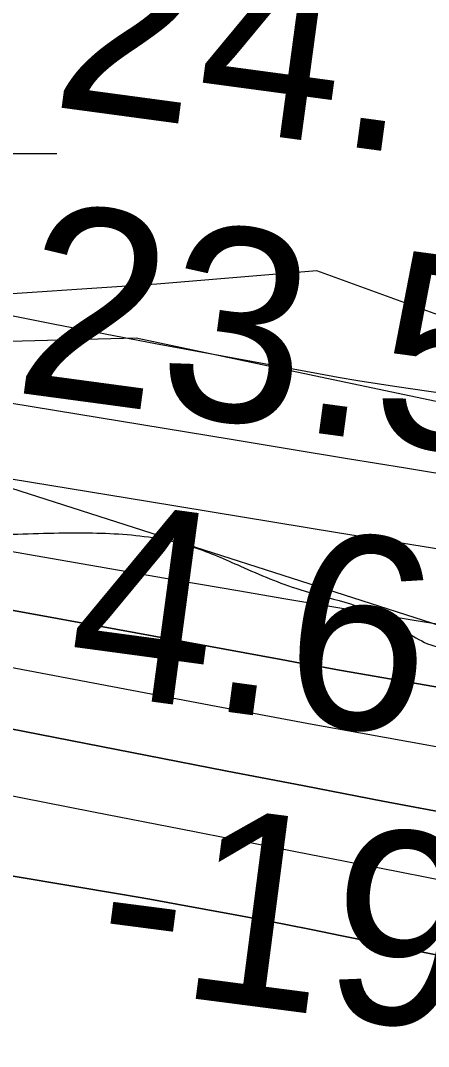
# Model space of a CAD drawing. Extents: x 3445503 to 3483459, y 540493 to 566012.
# Drawn here: x 3470338.1 to 3470479.7, y 552158.1 to 552514 of the extents above; entities that cross this region are included whole.
import ezdxf

# ---------------------------------------------------------------- set-up
doc = ezdxf.new("R2010")
doc.units = 0
for name, color, linetype in [('V-RIVR-EDGE', 7, 'Continuous'), ('V-RIVR-RANG', 7, 'Continuous'), ('V-RRAP-RVMT', 7, 'Continuous'), ('V-SITE-VEGE', 7, 'Continuous'), ('V-TOPO-DPTH', 7, 'Continuous'), ('V-TOPO-MINR', 7, 'Continuous'), ('V-TOPO-WATR', 7, 'Continuous'), ('V-WETL-SWMP', 7, 'Continuous')]:
    doc.layers.add(name, color=color, linetype=linetype)

msp = doc.modelspace()

# ---------------------------------------------------------------- linework, layer by layer
at = {"layer": 'V-RIVR-EDGE'}
msp.add_spline([(3466309.3848466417, 552621.9579710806), (3466349.703870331, 552619.4248512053), (3466382.7286882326, 552619.3431903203), (3466411.927860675, 552618.5757255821), (3466431.7444705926, 552619.221988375), (3466456.4313341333, 552621.2467355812), (3466478.3423179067, 552625.364137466), (3466500.245565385, 552626.3528723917), (3466524.236310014, 552628.0317091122), (3466536.750118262, 552627.6531342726), (3466565.613695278, 552631.7533443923), (3466586.12556452, 552632.3978880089), (3466600.729448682, 552633.7523039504), (3466616.0268729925, 552634.4097413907), (3466639.3163411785, 552633.656889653), (3466653.5691573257, 552633.621646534), (3466663.6572942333, 552636.3777557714), (3466670.958376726, 552636.70733408), (3466676.5238896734, 552638.0840993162), (3466689.3818892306, 552636.3141462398), (3466713.3709146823, 552637.2977236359), (3466728.6700581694, 552638.6504204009), (3466733.538592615, 552639.3336454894), (3466741.1864451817, 552639.3147345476), (3466744.6653205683, 552640.3490276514), (3466765.8784662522, 552643.425259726), (3466811.078918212, 552646.7898098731), (3466822.205646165, 552647.8051920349), (3466836.469636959, 552652.2891345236), (3466848.283028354, 552649.8265008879), (3466872.264317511, 552647.6814113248), (3466895.5486281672, 552644.842781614), (3466925.7906895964, 552644.0727381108), (3466966.4607813, 552642.9292772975), (3466982.79421789, 552640.8030986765), (3467002.59535522, 552635.1920275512), (3467043.595884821, 552627.0951139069), (3467061.669188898, 552625.6598966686), (3467070.7101388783, 552626.68043636), (3467078.7116382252, 552629.0940734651), (3467090.2031876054, 552637.061189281), (3467099.252733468, 552641.558025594), (3467116.301199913, 552647.425610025), (3467156.6554667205, 552659.1453062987), (3467180.3045988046, 552663.258410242), (3467190.046825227, 552666.710638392), (3467215.09593143, 552674.6442302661), (3467224.4982644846, 552681.2259849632), (3467241.911552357, 552694.0453030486), (3467256.190156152, 552704.4389497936), (3467275.6875028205, 552716.5578510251), (3467305.630931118, 552735.6035578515), (3467327.5634045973, 552748.4117012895), (3467352.2898091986, 552766.4274129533), (3467374.5759294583, 552781.6681044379), (3467388.8450777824, 552788.2378248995), (3467399.6405082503, 552795.8590302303), (3467402.78378821, 552801.7609981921), (3467413.9139545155, 552804.1668990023), (3467419.4846249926, 552807.6294422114), (3467425.4132401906, 552815.2626817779), (3467432.374429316, 552818.7217866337), (3467446.2950883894, 552824.9447370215), (3467466.1340476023, 552834.6293710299), (3467483.877773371, 552840.495236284), (3467499.17605727, 552841.5003033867), (3467510.654712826, 552844.2529742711), (3467520.049309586, 552847.7060620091), (3467524.5753718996, 552850.4759246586), (3467538.4917330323, 552854.9607267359), (3467570.8333258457, 552859.7476002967), (3467609.0837633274, 552864.1722311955), (3467645.5969120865, 552868.9487896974), (3467670.2803372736, 552869.5830182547), (3467689.7518962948, 552871.2730296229), (3467696.009230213, 552871.257557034), (3467706.087052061, 552869.8421103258), (3467716.5150823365, 552869.4686930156), (3467730.4194092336, 552869.0866798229), (3467744.6799616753, 552872.1801036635), (3467757.201506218, 552874.9301957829), (3467768.325655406, 552874.9026889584), (3467789.870098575, 552871.3730978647), (3467862.1813662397, 552872.9324518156), (3467905.6281973, 552870.0439659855), (3467943.4854469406, 552856.0450843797), (3467982.0233429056, 552836.1347793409), (3468014.6377812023, 552810.677012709), (3468040.65671139, 552789.0595045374), (3468070.1493594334, 552766.3905114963), (3468095.144311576, 552752.4234346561), (3468129.525264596, 552738.433148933), (3468159.7466959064, 552729.3199935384), (3468202.1480592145, 552725.3911974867), (3468241.4284918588, 552724.5988046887), (3468263.6742114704, 552723.5009020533), (3468284.519956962, 552718.5825114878), (3468310.5466234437, 552700.0936702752), (3468339.350029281, 552679.8598040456), (3468348.374647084, 552674.2753801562), (3468371.3078897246, 552670.0470913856), (3468394.9518642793, 552672.074417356), (3468423.1107265, 552672.3524203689), (3468450.5691718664, 552670.5463645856), (3468476.2946264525, 552670.8303847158), (3468493.331918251, 552672.17878354), (3468516.288369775, 552677.3364956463), (3468541.3426335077, 552687.3558654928), (3468560.1404229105, 552697.7383375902), (3468569.530721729, 552699.453277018), (3468577.1777147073, 552699.086736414), (3468586.549102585, 552693.1538232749), (3468603.1932065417, 552676.0787095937), (3468627.1512868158, 552664.5476191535), (3468668.5080419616, 552659.9261425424), (3468712.655289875, 552659.1217155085), (3468729.6977392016, 552662.5558923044), (3468746.743626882, 552667.3805877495), (3468759.9561328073, 552668.390812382), (3468773.149727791, 552661.7531844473), (3468796.0468677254, 552642.9244498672), (3468815.139851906, 552632.1006529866), (3468834.5778869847, 552620.2331075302), (3468847.085678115, 552617.4211250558), (3468885.6579576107, 552611.4160065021), (3468924.924636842, 552605.0615391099), (3468947.8638966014, 552603.2666579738), (3468956.9074253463, 552605.3300866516), (3468965.9595499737, 552610.869811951), (3468970.840118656, 552616.4198523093), (3468974.664044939, 552616.4103968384), (3468976.7334907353, 552609.8002757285), (3468983.642244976, 552592.0539711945), (3468990.5742081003, 552583.6936675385), (3469002.715458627, 552573.2346920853), (3469014.5168157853, 552565.9052431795), (3469022.157791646, 552563.1052949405), (3469029.1086657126, 552562.3928438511), (3469038.490368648, 552560.6314866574), (3469047.8634757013, 552555.3938328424), (3469053.7680224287, 552553.2934418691), (3469073.9245257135, 552550.8101781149), (3469091.299991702, 552548.3337910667), (3469106.580224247, 552542.0386352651), (3469126.7289912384, 552536.4267045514), (3469142.713078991, 552533.6061261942), (3469153.1385305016, 552532.1898198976), (3469162.515075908, 552528.3426847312), (3469171.8761487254, 552518.2382156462), (3469185.7598455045, 552509.5130905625), (3469208.691368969, 552504.5895424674), (3469232.6709389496, 552501.7491935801), (3469258.052202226, 552503.4245919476), (3469277.1821487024, 552507.5488705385), (3469302.5720078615, 552512.7005655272), (3469341.873930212, 552520.598914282), (3469368.302380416, 552524.0098821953), (3469396.1067362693, 552521.5077074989), (3469447.8657340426, 552506.0839237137), (3469526.008483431, 552475.9943654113), (3469583.6754662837, 552459.8607093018), (3469651.0795180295, 552445.0935033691), (3469684.7815439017, 552437.7099004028), (3469730.656625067, 552432.7296194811), (3469767.1482841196, 552428.8154364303), (3469829.708729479, 552423.4462656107), (3469847.787191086, 552424.0968263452), (3469856.8255623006, 552424.0744770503), (3469867.597783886, 552422.3096815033), (3469876.2790699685, 552418.4642655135), (3469887.7370954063, 552412.8738245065), (3469925.5952046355, 552399.2225725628), (3469955.1256745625, 552391.8492846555), (3469977.3593599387, 552385.8845667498), (3470001.330334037, 552379.5679212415), (3470024.271312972, 552378.4682994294), (3470048.2654959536, 552381.5376547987), (3470074.0072827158, 552388.4266385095), (3470084.094560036, 552390.8351180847), (3470093.829909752, 552391.5063089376), (3470109.1161594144, 552387.6445607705), (3470138.280948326, 552372.9719095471), (3470163.617513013, 552356.5705654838), (3470192.4441277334, 552345.7227001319), (3470225.456051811, 552340.4265943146), (3470241.7920671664, 552339.3433046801), (3470271.6882181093, 552339.2693800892), (3470310.9617740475, 552335.6959499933), (3470330.081405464, 552335.6486726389), (3470358.588756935, 552336.2734457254), (3470382.571765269, 552334.8236154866), (3470398.206504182, 552331.3086373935), (3470414.528766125, 552324.6632731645), (3470435.0191456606, 552316.6170752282), (3470465.5847682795, 552306.1125415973), (3470481.553383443, 552297.0346293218), (3470485.3755905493, 552296.3299145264), (3470491.6320648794, 552295.9668122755), (3470495.7976037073, 552293.5230895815), (3470499.962282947, 552290.7317372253), (3470505.8651104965, 552287.9360869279), (3470526.710855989, 552283.017696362), (3470533.314959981, 552282.6537345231), (3470539.224664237, 552282.6391215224), (3470542.35161202, 552281.9361259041), (3470544.0837432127, 552279.4984203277), (3470547.2055334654, 552276.7096467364), (3470551.369353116, 552273.5706647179), (3470557.6223890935, 552271.8170438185), (3470564.5698248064, 552269.7140740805), (3470576.390092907, 552270.0324777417), (3470585.774374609, 552269.3140095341), (3470591.329572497, 552266.5192188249), (3470613.5581003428, 552258.468722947), (3470637.518759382, 552247.9805214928), (3470666.686127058, 552234.3507592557), (3470680.9234706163, 552228.0581822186), (3470696.5547711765, 552223.1526854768), (3470705.2403551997, 552221.0454177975), (3470710.454800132, 552221.0325239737), (3470716.373959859, 552224.8418372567), (3470726.806288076, 552226.2065682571), (3470744.8873284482, 552227.9000179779), (3470772.007599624, 552229.918748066), (3470784.1763569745, 552230.5839218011), (3470792.1709796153, 552230.2165216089), (3470802.939762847, 552227.0612074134), (3470818.5822380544, 552226.6748962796), (3470830.0617531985, 552229.7751968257), (3470835.9809129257, 552233.5845101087), (3470842.5867360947, 552233.9158075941), (3470861.0085294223, 552232.8273604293), (3470874.207281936, 552228.2755104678), (3470890.1810546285, 552221.2833761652), (3470909.2989668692, 552220.5408394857), (3470935.3711915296, 552220.4763703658), (3470949.6326035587, 552223.9174238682), (3470960.7627698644, 552226.3233246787), (3470973.2774377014, 552226.2923795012), (3470997.600339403, 552221.7130227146), (3471022.2691515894, 552216.4375470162), (3471070.562167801, 552205.1939150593), (3471088.982241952, 552203.410208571), (3471111.9249400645, 552203.0058460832), (3471121.6577110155, 552202.63414795), (3471127.9124661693, 552201.5757863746), (3471132.7706855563, 552198.0874555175), (3471136.5825776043, 552193.2111847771), (3471141.449392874, 552193.1991505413), (3471145.627825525, 552195.9698727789), (3471151.191619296, 552196.651378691), (3471156.7536938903, 552196.6376252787), (3471178.2955582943, 552192.0651451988), (3471192.538918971, 552188.2059757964), (3471223.459047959, 552180.4816198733), (3471265.8406407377, 552168.5573415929), (3471314.8263375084, 552156.2691014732), (3471351.300804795, 552145.4023251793), (3471386.043140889, 552136.9732544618), (3471401.337986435, 552136.5878029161), (3471419.4112905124, 552135.1525856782), (3471433.656370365, 552131.9886755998), (3471456.2385449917, 552126.3707277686), (3471476.7409587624, 552123.1913451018), (3471490.6366897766, 552119.3330352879), (3471513.9029490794, 552109.1941826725), (3471547.945727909, 552099.0286828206), (3471579.5628353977, 552091.9978670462), (3471609.4417945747, 552084.9713492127), (3471637.2366949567, 552078.6452482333), (3471668.4958577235, 552067.4437361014), (3471684.820698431, 552061.841260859), (3471699.7636163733, 552059.718520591), (3471716.436946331, 552054.4628154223), (3471743.1820810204, 552045.3582559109), (3471759.4974662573, 552035.931854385), (3471773.3906185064, 552031.0306555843), (3471788.6674126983, 552023.3449811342), (3471808.459094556, 552013.9099837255), (3471820.614098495, 552009.0130828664), (3471825.8216667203, 552006.2191517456), (3471833.447169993, 551997.1618695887), (3471837.259921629, 551992.6332285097), (3471849.414065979, 551987.3886979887), (3471863.313235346, 551984.9209068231), (3471900.5121879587, 551985.8718198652), (3471925.883995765, 551983.723291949), (3471961.6760975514, 551978.0726797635), (3472004.068005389, 551970.3199574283), (3472058.2621299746, 551955.5854158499), (3472104.461631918, 551941.2182744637), (3472151.699724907, 551925.1104060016), (3472165.5920175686, 551919.8615775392), (3472170.7952878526, 551915.3294981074), (3472181.9056836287, 551909.7399166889), (3472191.9809267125, 551907.2815809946), (3472199.9643747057, 551902.3949951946), (3472208.994150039, 551898.8963492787), (3472220.108843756, 551895.0449161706), (3472235.3925146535, 551890.1402790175), (3472240.606959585, 551890.1273851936), (3472245.472915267, 551889.7677212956), (3472259.3703654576, 551886.604670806), (3472269.448187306, 551885.1892240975), (3472280.212672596, 551880.2957615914), (3472294.809680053, 551878.8691402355), (3472314.2752219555, 551878.1257439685), (3472330.2687651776, 551879.1290918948), (3472344.178249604, 551880.8328566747), (3472354.254352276, 551878.7221506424), (3472360.163196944, 551878.3599079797), (3472367.812768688, 551879.0362563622), (3472378.246816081, 551881.096246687), (3472386.2422983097, 551881.076476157), (3472400.490816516, 551879.3030847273), (3472427.2557217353, 551878.1940074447), (3472454.38115044, 551882.2985155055), (3472479.7598349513, 551882.9310248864), (3472504.4381026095, 551881.4794754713), (3472524.948252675, 551881.4287597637), (3472536.418312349, 551880.7051340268), (3472544.4069178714, 551877.9043261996), (3472549.2677160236, 551875.4588843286), (3472555.1774202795, 551875.4442713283), (3472570.123776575, 551874.7120497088), (3472580.207615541, 551875.7300106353), (3472593.4184022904, 551876.0449759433), (3472610.103766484, 551875.6560860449), (3472633.7443026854, 551876.2928933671), (3472647.2949828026, 551873.4783321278), (3472654.2398397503, 551870.3324734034), (3472660.149544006, 551870.3178604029), (3472666.4103162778, 551871.6929064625), (3472682.051931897, 551870.9589656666), (3472693.8790767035, 551874.0584066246), (3472707.1027572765, 551879.5878168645), (3472717.8801363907, 551879.9087992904), (3472730.733838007, 551876.4006979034), (3472741.8571276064, 551876.0255614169), (3472753.678255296, 551876.6915947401), (3472772.8142188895, 551883.249280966), (3472794.0325221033, 551888.4112910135), (3472814.549548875, 551891.1416126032), (3472833.325848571, 551892.8333431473), (3472843.4114067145, 551894.5465633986), (3472860.4572943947, 551899.3712588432), (3472888.2831399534, 551905.5598257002), (3472914.0189095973, 551910.0154017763), (3472934.187447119, 551912.3989532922), (3472958.177332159, 551913.7301603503), (3472986.3353347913, 551913.660533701), (3473020.7489521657, 551912.8801751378), (3473048.558465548, 551912.4637784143), (3473074.9877753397, 551916.2223759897), (3473094.816419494, 551921.7354540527), (3473113.957540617, 551930.3789182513), (3473134.14498908, 551940.4103223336), (3473153.2938464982, 551952.1824534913), (3473173.494188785, 551967.4283025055), (3473183.9394108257, 551974.0074784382), (3473198.201682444, 551977.7961616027), (3473219.4002151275, 551974.9626894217), (3473232.247899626, 551969.0211803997), (3473250.2988544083, 551958.5475919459), (3473256.5475924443, 551955.055822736), (3473269.4025833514, 551952.0691659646)], degree=3, dxfattribs=at)
at = {"layer": 'V-RRAP-RVMT'}
msp.add_lwpolyline([(3470927.1250000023, 552230.3350000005), (3470810.6420000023, 552231.1480000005), (3470810.6900000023, 552230.2000000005), (3470672.6450000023, 552244.9560000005), (3470671.0200000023, 552235.2470000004), (3470614.7800000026, 552247.0720000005), (3470616.5040000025, 552253.3470000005), (3470497.1650000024, 552292.0640000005), (3470499.2950000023, 552299.0180000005), (3470331.8340000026, 552352.6410000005), (3470328.0790000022, 552342.1060000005)], dxfattribs=at)
at = {"layer": 'V-SITE-VEGE'}
msp.add_lwpolyline([(3470822.526, 552303.642), (3470679.926, 552336.246), (3470558.74, 552365.727), (3470438.411, 552391.103), (3470378.245, 552403.791), (3470290.224, 552401.448), (3470220.932, 552423.937), (3470185.973, 552474.672), (3470165.665, 552545.273)], dxfattribs=at)
at = {"layer": 'V-TOPO-DPTH'}
for points in [[(3470860.667124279, 552271.887926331), (3470791.805904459, 552281.8917339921), (3470722.987725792, 552292.1775765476), (3470654.2341088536, 552302.8864714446), (3470585.523533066, 552313.8774012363), (3470514.139596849, 552325.521207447), (3470481.1539443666, 552330.9058848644), (3470448.1691872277, 552336.2960369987), (3470415.1857731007, 552341.6944012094), (3470382.2032543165, 552347.0982401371), (3470138.531901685, 552387.0523777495), (3470083.831407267, 552396.069160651), (3470029.1412410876, 552405.1478358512), (3469974.4665672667, 552414.3193494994), (3469919.8022216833, 552423.5527554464), (3469826.301906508, 552439.4276290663), (3469818.396939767, 552440.778520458), (3469810.4939397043, 552442.1407486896), (3469802.593889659, 552443.5199821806), (3469794.6958062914, 552444.9105525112), (3469644.61884156, 552471.5002765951), (3469563.8952171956, 552485.9323098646), (3469483.2022208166, 552500.532129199), (3469402.5551664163, 552515.3836276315)], [(3470938.4557400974, 552203.7005430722), (3470455.5254605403, 552287.4820215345), (3470448.7760614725, 552288.6626571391), (3470442.028901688, 552289.8558528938), (3470435.285100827, 552291.0678888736), (3470428.543539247, 552292.292485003), (3470371.1607857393, 552302.7987904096), (3470335.7281722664, 552309.2785315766), (3470300.293752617, 552315.7483688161), (3470264.8566237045, 552322.2033501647), (3470229.4176886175, 552328.6484275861), (3469851.697648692, 552397.260429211), (3469828.478868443, 552401.4193247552), (3469805.2469350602, 552405.502288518), (3469781.995271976, 552409.471354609), (3469758.730455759, 552413.3644889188), (3469525.081173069, 552451.875058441), (3469463.2752640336, 552462.0951212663), (3469401.476507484, 552472.3581144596), (3469339.688479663, 552482.6855032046)], [(3469339.688479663, 552482.6855032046), (3469401.476507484, 552472.3581144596), (3469463.2752640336, 552462.0951212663), (3469525.081173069, 552451.875058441), (3469758.730455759, 552413.3644889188), (3469781.995271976, 552409.471354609), (3469805.2469350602, 552405.502288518), (3469828.478868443, 552401.4193247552), (3469851.697648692, 552397.260429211), (3470229.4176886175, 552328.6484275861), (3470264.8566237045, 552322.2033501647), (3470300.293752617, 552315.7483688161), (3470335.7281722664, 552309.2785315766), (3470371.1607857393, 552302.7987904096), (3470428.543539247, 552292.292485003), (3470435.285100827, 552291.0678888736), (3470442.028901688, 552289.8558528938), (3470448.7760614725, 552288.6626571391), (3470455.5254605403, 552287.4820215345), (3470938.4557400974, 552203.7005430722)], [(3471018.4711949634, 552081.8309615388), (3470449.0284288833, 552196.6188338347), (3470439.610493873, 552198.5006238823), (3470430.1883744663, 552200.3610304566), (3470420.7599784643, 552202.1893618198), (3470411.3273980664, 552203.9963097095), (3470401.886275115, 552205.7569918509), (3470392.4379472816, 552207.4773741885), (3470382.978812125, 552209.1373068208), (3470373.5124720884, 552210.7569396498), (3469839.627812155, 552300.3454030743), (3469815.488002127, 552304.3437650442), (3469791.3372647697, 552308.2740748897), (3469767.17013642, 552312.1023065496), (3469742.9920807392, 552315.8624860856), (3469544.100458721, 552346.3639690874), (3469476.751163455, 552356.980799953), (3469409.4646923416, 552367.9723667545), (3469342.2724574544, 552379.5260374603)], [(3469342.2724574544, 552379.5260374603), (3469409.4646923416, 552367.9723667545), (3469476.751163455, 552356.980799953), (3469544.100458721, 552346.3639690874), (3469742.9920807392, 552315.8624860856), (3469767.17013642, 552312.1023065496), (3469791.3372647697, 552308.2740748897), (3469815.488002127, 552304.3437650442), (3469839.627812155, 552300.3454030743), (3470373.5124720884, 552210.7569396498), (3470382.978812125, 552209.1373068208), (3470392.4379472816, 552207.4773741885), (3470401.886275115, 552205.7569918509), (3470411.3273980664, 552203.9963097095), (3470420.7599784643, 552202.1893618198), (3470430.1883744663, 552200.3610304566), (3470439.610493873, 552198.5006238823), (3470449.0284288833, 552196.6188338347), (3471018.4711949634, 552081.8309615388)], [(3469991.2472618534, 552335.4430889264), (3470382.0506068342, 552259.0226237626), (3470409.3002886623, 552253.7193780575), (3470436.5562394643, 552248.4487073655), (3470463.8215937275, 552243.2268991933), (3470491.0932169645, 552238.0376660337), (3470588.3604124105, 552219.6200170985), (3470664.2779467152, 552205.2869847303), (3470740.205629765, 552191.0080773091), (3470816.148535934, 552176.8103573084)], [(3469991.2472618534, 552335.4430889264), (3470382.0506068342, 552259.0226237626), (3470409.3002886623, 552253.7193780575), (3470436.5562394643, 552248.4487073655), (3470463.8215937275, 552243.2268991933), (3470491.0932169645, 552238.0376660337), (3470588.3604124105, 552219.6200170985), (3470664.2779467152, 552205.2869847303), (3470740.205629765, 552191.0080773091), (3470816.148535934, 552176.8103573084)]]:
    msp.add_lwpolyline(points, dxfattribs=at)
at = {"layer": 'V-TOPO-MINR'}
for points in [[(3470846.8510811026, 552344.5545154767), (3470781.2450803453, 552348.657051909), (3470715.762131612, 552354.0311855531), (3470650.4637609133, 552361.3127150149), (3470585.2884422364, 552369.8658416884), (3470468.7636537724, 552386.8902922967), (3470461.949530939, 552387.9250638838), (3470455.1438465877, 552389.0108776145), (3470448.3508199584, 552390.1732545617), (3470441.5662318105, 552391.3866736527), (3470385.031066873, 552401.8267818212), (3470350.028623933, 552408.5096361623), (3470315.084024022, 552415.4738463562), (3470280.2261886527, 552422.8600903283), (3470245.4261963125, 552430.5276901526), (3469852.691841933, 552519.5534266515), (3469837.630228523, 552523.0079278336), (3469822.5806350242, 552526.5134441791), (3469807.5490713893, 552530.0954832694), (3469792.5295276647, 552533.7285375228), (3469689.168875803, 552559.0087812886), (3469225.565178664, 552706.7562254)], [(3470863.208840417, 552294.5876046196), (3470491.9548973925, 552355.3631485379), (3470471.7598790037, 552358.6702726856), (3470451.5651011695, 552361.9788646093), (3470431.3706841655, 552365.289658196), (3470411.176507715, 552368.6019195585), (3469981.3406345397, 552439.1279278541), (3469953.452114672, 552443.7802541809), (3469925.580768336, 552448.5317197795), (3469897.7351822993, 552453.4318942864), (3469869.9067697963, 552458.4312080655), (3469842.1154428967, 552463.6273424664), (3469814.3563829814, 552468.9867290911), (3469786.64572354, 552474.5909940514), (3469758.967331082, 552480.3585112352), (3469737.79462793, 552484.868018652), (3469699.5502147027, 552492.9944191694), (3469661.3006364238, 552501.0963775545), (3469623.043310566, 552509.1616727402), (3469584.7808196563, 552517.2025257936), (3469229.205399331, 552591.7487087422)], [(3470860.667124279, 552271.887926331), (3470791.805904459, 552281.8917339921), (3470722.987725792, 552292.1775765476), (3470654.2341088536, 552302.8864714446), (3470585.523533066, 552313.8774012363), (3470514.139596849, 552325.521207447), (3470481.1539443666, 552330.9058848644), (3470448.1691872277, 552336.2960369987), (3470415.1857731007, 552341.6944012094), (3470382.2032543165, 552347.0982401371), (3470138.531901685, 552387.0523777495), (3470083.831407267, 552396.069160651), (3470029.1412410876, 552405.1478358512), (3469974.4665672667, 552414.3193494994), (3469919.8022216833, 552423.5527554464), (3469826.301906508, 552439.4276290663), (3469818.396939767, 552440.778520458), (3469810.4939397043, 552442.1407486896), (3469802.593889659, 552443.5199821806), (3469794.6958062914, 552444.9105525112), (3469644.61884156, 552471.5002765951), (3469563.8952171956, 552485.9323098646), (3469483.2022208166, 552500.532129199), (3469402.5551664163, 552515.3836276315)], [(3471022.7206551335, 552221.1873728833), (3470536.7242674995, 552296.0245728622), (3470521.3905854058, 552298.4060004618), (3470506.061075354, 552300.8137686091), (3470490.7378233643, 552303.2610475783), (3470475.4187434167, 552305.734667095), (3470460.106242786, 552308.2486521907), (3470444.798342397, 552310.7901166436), (3470429.4973423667, 552313.372800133), (3470414.200942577, 552315.9829629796), (3470393.035281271, 552319.6239901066), (3470367.162864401, 552324.0945413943), (3470341.2949319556, 552328.590779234), (3470315.4337261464, 552333.1255469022), (3470289.577004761, 552337.6860011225), (3469871.466518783, 552411.7509883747), (3469839.605866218, 552417.3490953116), (3469807.7350098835, 552422.8880011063), (3469775.8488478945, 552428.3381051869), (3469743.9524821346, 552433.7290081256), (3469283.053199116, 552510.9668830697)], [(3470834.5304400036, 552198.1663504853), (3470472.761797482, 552263.7179082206), (3470456.069894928, 552266.7623418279), (3470439.382746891, 552269.8324513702), (3470422.7027306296, 552272.941074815), (3470406.027468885, 552276.0753741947), (3470262.0614415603, 552303.3074576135), (3470185.560354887, 552317.7214074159), (3470109.045632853, 552332.0623181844), (3470032.5104577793, 552346.2936704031), (3469955.9616473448, 552360.4519835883), (3469832.3186052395, 552383.2292267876), (3469817.5727120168, 552385.895696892), (3469802.8156502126, 552388.4975841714), (3469788.0418355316, 552391.0025972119), (3469773.256852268, 552393.443027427), (3469677.822955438, 552408.8740555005), (3469615.317535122, 552419.0114884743), (3469552.8186329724, 552429.1888289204), (3469490.3295080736, 552439.4260305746), (3469427.8469013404, 552449.7031397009), (3469198.019264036, 552487.61813845)], [(3471056.050550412, 552103.3417317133), (3470643.8131443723, 552184.3161709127), (3470608.76639732, 552191.1996269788), (3470573.7194835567, 552198.0822340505), (3470538.672319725, 552204.9635676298), (3470503.6249891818, 552211.8440522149), (3470468.5782178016, 552218.7273794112), (3470433.532358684, 552225.6153457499), (3470398.487867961, 552232.5102708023), (3470363.444289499, 552239.4098349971), (3470060.15326975, 552299.1546466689), (3470016.368291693, 552307.641527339), (3469972.5501598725, 552315.9506187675), (3469928.6822974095, 552323.9930263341), (3469884.7812811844, 552331.8576446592), (3469883.8044150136, 552332.029579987), (3469840.3314462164, 552339.4506004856), (3469796.81113143, 552346.5726586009), (3469753.2197976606, 552353.2462731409), (3469709.5811179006, 552359.620925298), (3469179.9297847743, 552434.2085457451)], [(3471018.4711949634, 552081.8309615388), (3470449.0284288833, 552196.6188338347), (3470439.610493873, 552198.5006238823), (3470430.1883744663, 552200.3610304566), (3470420.7599784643, 552202.1893618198), (3470411.3273980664, 552203.9963097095), (3470401.886275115, 552205.7569918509), (3470392.4379472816, 552207.4773741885), (3470382.978812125, 552209.1373068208), (3470373.5124720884, 552210.7569396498), (3469839.627812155, 552300.3454030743), (3469815.488002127, 552304.3437650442), (3469791.3372647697, 552308.2740748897), (3469767.17013642, 552312.1023065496), (3469742.9920807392, 552315.8624860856), (3469544.100458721, 552346.3639690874), (3469476.751163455, 552356.980799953), (3469409.4646923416, 552367.9723667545), (3469342.2724574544, 552379.5260374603)], [(3470816.148535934, 552176.8103573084), (3470740.205629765, 552191.0080773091), (3470664.2779467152, 552205.2869847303), (3470588.3604124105, 552219.6200170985), (3470491.0932169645, 552238.0376660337), (3470463.8215937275, 552243.2268991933), (3470436.5562394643, 552248.4487073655), (3470409.3002886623, 552253.7193780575), (3470382.0506068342, 552259.0226237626), (3469991.2472618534, 552335.4430889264)]]:
    msp.add_lwpolyline(points, dxfattribs=at)
at = {"layer": 'V-TOPO-WATR'}
msp.add_lwpolyline([(3470938.4557400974, 552203.7005430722), (3470455.5254605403, 552287.4820215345), (3470448.7760614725, 552288.6626571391), (3470442.028901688, 552289.8558528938), (3470435.285100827, 552291.0678888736), (3470428.543539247, 552292.292485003), (3470371.1607857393, 552302.7987904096), (3470335.7281722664, 552309.2785315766), (3470300.293752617, 552315.7483688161), (3470264.8566237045, 552322.2033501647), (3470229.4176886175, 552328.6484275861), (3469851.697648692, 552397.260429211), (3469828.478868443, 552401.4193247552), (3469805.2469350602, 552405.502288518), (3469781.995271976, 552409.471354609), (3469758.730455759, 552413.3644889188), (3469525.081173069, 552451.875058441), (3469463.2752640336, 552462.0951212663), (3469401.476507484, 552472.3581144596), (3469339.688479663, 552482.6855032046)], dxfattribs=at)
at = {"layer": 'V-WETL-SWMP'}
msp.add_line((3470318.796937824, 552467.818030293), (3470350.796937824, 552467.8180302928), dxfattribs=at)
msp.add_lwpolyline([(3470936.159, 552376.296), (3470811.203, 552371.6680000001), (3470741.782, 552390.18), (3470686.2460000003, 552394.808), (3470626.082, 552390.18), (3470552.0330000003, 552399.436), (3470491.869, 552408.692), (3470440.961, 552427.204), (3470385.424, 552422.576), (3470316.004, 552417.948), (3470274.352, 552417.948), (3470223.443, 552422.576), (3470177.163, 552445.716), (3470149.395, 552473.484), (3470130.883, 552515.137)], dxfattribs=at)

# ---------------------------------------------------------------- texts
at = {"layer": 'V-RIVR-RANG'}
for s, height, rotation, p in [('24.7', 66.99999999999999, 352.3283257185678, (3470347.9275411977, 552484.3319577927)), ('23.5', 66.99999999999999, 352.3283257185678, (3470334.8165411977, 552385.1959577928)), ('4.6', 66.99999999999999, 352.3283257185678, (3470352.8153451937, 552281.868542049)), ('-19', 67.00000000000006, 352.6080277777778, (3470362.5686989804, 552179.3350375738))]:
    msp.add_text(s, height=height, rotation=rotation, dxfattribs=at).set_placement(p)

doc.saveas('drawing.dxf')
